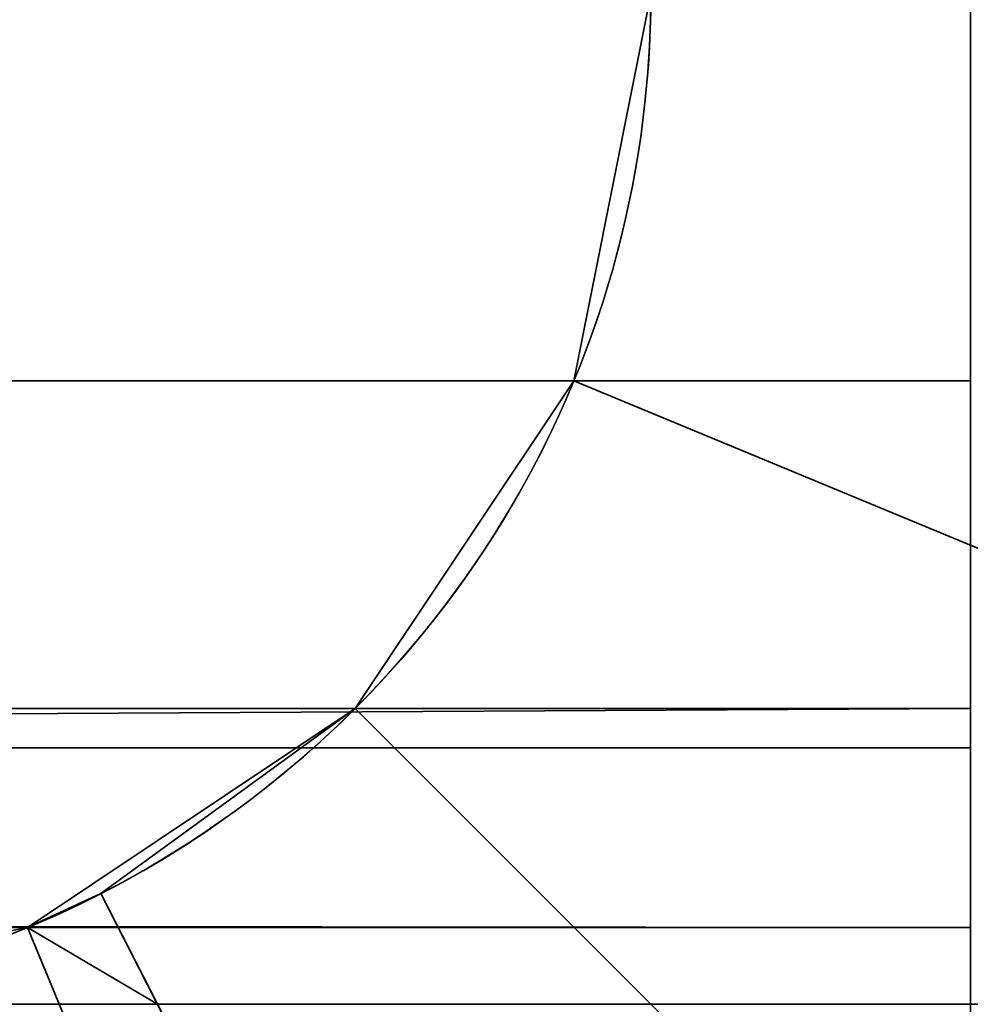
# Model space of a CAD drawing. Header units: millimetres. Extents: x -527 to 5177, y -116 to 161.
# Tile 630 of 656: x 1872.51 to 1874, y 28.5 to 30.04. Entities that reach past the tile are written whole.
import ezdxf

# ---------------------------------------------------------------- set-up
doc = ezdxf.new("R2010")
doc.units = ezdxf.units.MM
doc.layers.add('151', color=7, linetype='Continuous', true_color=0xffffff)

# ---------------------------------------------------------------- blocks, each defined once
blk = doc.blocks.new('UG_SURFACE_119')
at = {"layer": '151', "color": 252, "linetype": 'Continuous', "lineweight": 35}
for points in [[(1876.5, 74.62, 2021.75), (1123.5, 74.62, 2021.75), (1241.5, 28.8, 2021.75), (1253.5, 28.8, 2021.75)], [(1253.5, 28.8, 2020.2501), (1241.5, 28.8, 2020.2501), (1125, 74.62, 2020.2501), (1875, 74.62, 2020.2501)], [(1876.5, 74.62, 2021.75), (1253.5, 28.8, 2021.75), (1409.8333, 28.8, 2021.75)], [(1409.8333, 28.8, 2020.2501), (1253.5, 28.8, 2020.2501), (1875, 74.62, 2020.2501)], [(1409.8333, 28.8, 2021.75), (1421.8333, 28.8, 2021.75), (1876.5, 74.62, 2021.75)], [(1875, 74.62, 2020.2501), (1421.8333, 28.8, 2020.2501), (1409.8333, 28.8, 2020.2501)], [(1876.5, 74.62, 2021.75), (1421.8333, 28.8, 2021.75), (1640.1666, 28.8, 2021.75)], [(1640.1666, 28.8, 2020.2501), (1421.8333, 26.8, 2020.2501), (1421.8333, 28.8, 2020.2501), (1875, 74.62, 2020.2501)], [(1640.1666, 28.8, 2021.75), (1652.1667, 28.8, 2021.75), (1876.5, 74.62, 2021.75)], [(1875, 74.62, 2020.2501), (1652.1667, 28.8, 2020.2501), (1640.1666, 28.8, 2020.2501)], [(1876.5, 74.62, 2021.75), (1652.1667, 28.8, 2021.75), (1808.5001, 28.8, 2021.75)], [(1808.5001, 28.8, 2020.2501), (1652.1667, 26.8, 2020.2501), (1652.1667, 28.8, 2020.2501), (1875, 74.62, 2020.2501)], [(1808.5001, 28.8, 2021.75), (1820.5, 28.8, 2021.75), (1876.5, 74.62, 2021.75)], [(1875, 74.62, 2020.2501), (1820.5, 28.8, 2020.2501), (1808.5001, 28.8, 2020.2501)], [(1820.5, 28.8, 2021.75), (1820.5, 26.8, 2021.75), (1876.5, -26.22, 2021.75), (1876.5, 74.62, 2021.75)], [(1875, 74.62, 2020.2501), (1875, -26.22, 2020.2501), (1820.5, 26.8, 2020.2501), (1820.5, 28.8, 2020.2501)]]:
    blk.add_3dface(points, dxfattribs=at)
blk = doc.blocks.new('UG_SURFACE_164')
at = {"layer": '151', "color": 252, "linetype": 'Continuous', "lineweight": 35}
for points in [[(1822.7, 30.08, 2018.75), (1874, 30.08, 2018.75), (1874, 29.4754, 2018.6298), (1822.7, 29.4754, 2018.6298)], [(1822.7, 28.9013, 2020.0155), (1874, 28.9013, 2020.0155), (1874, 30.08, 2020.2501), (1822.7, 30.08, 2020.2501)], [(1874, 30.08, 2020.2501), (1874, 28.9013, 2020.0155), (1874, 29.4754, 2018.6298), (1874, 30.08, 2018.75)], [(1822.7, 29.4754, 2018.6298), (1874, 29.4754, 2018.6298), (1874, 28.9628, 2018.2872), (1822.7, 28.9628, 2018.2872)], [(1874, 28.9013, 2020.0155), (1874, 27.9021, 2019.3479), (1874, 28.9628, 2018.2872), (1874, 29.4754, 2018.6298)], [(1822.7, 28.6732, 2017.8893), (1874, 28.9628, 2018.2872), (1874, 28.6203, 2017.7746)], [(1822.7, 28.6732, 2017.8893), (1822.7, 28.9628, 2018.2872), (1874, 28.9628, 2018.2872)], [(1874, 28.6203, 2017.7746), (1874, 28.9628, 2018.2872), (1874, 27.9021, 2019.3479), (1874, 27.2345, 2018.3487)], [(1822.7, 27.9021, 2019.3479), (1874, 27.9021, 2019.3479), (1874, 28.9013, 2020.0155), (1822.7, 28.9013, 2020.0155)], [(1874, 28.6203, 2017.7746), (1820.2, 28.6203, 2017.7746), (1822.7, 28.6732, 2017.8893)], [(1874, 28.5, 2017.17), (1820.2, 28.5, 2017.17), (1820.2, 28.6203, 2017.7746), (1874, 28.6203, 2017.7746)], [(1874, 28.5, 2017.17), (1874, 28.6203, 2017.7746), (1874, 27.2345, 2018.3487), (1874, 27, 2017.17)], [(1820.2, 28.5, 2017.17), (1874, 28.5, 2017.17), (1822.7, 28.5, 2015.1505)], [(1874, 28.5, 2017.17), (1874, 28.5, 2011.8301), (1822.7, 28.5, 2011.8301), (1822.7, 28.5, 2015.1505)], [(1822.7, 28.5, 2011.8301), (1874, 28.5, 2011.8301), (1874, 28.2628, 2010.6447), (1822.7, 28.2628, 2010.6447)], [(1874, 27, 2017.17), (1874, 27, 2011.8301), (1874, 28.5, 2011.8301), (1874, 28.5, 2017.17)], [(1874, 27, 2011.8301), (1874, 26.8783, 2011.2219), (1874, 28.2628, 2010.6447), (1874, 28.5, 2011.8301)]]:
    blk.add_3dface(points, dxfattribs=at)
blk = doc.blocks.new('UG_SURFACE_165')
at = {"layer": '151', "color": 252, "linetype": 'Continuous', "lineweight": 35}
for points in [[(1875, 30.08, 76.45), (1874.7655, 28.9013, 76.45), (1873.3797, 29.4754, 76.45), (1873.5, 30.08, 76.45)], [(1873.5, 30.08, 370.05), (1873.3797, 29.4754, 370.05), (1874.7655, 28.9013, 370.05), (1875, 30.08, 370.05)], [(1875, 30.08, 386.45), (1874.7655, 28.9013, 386.45), (1873.3797, 29.4754, 386.45), (1873.5, 30.08, 386.45)], [(1873.5, 30.08, 680.05), (1873.3797, 29.4754, 680.05), (1874.7655, 28.9013, 680.05), (1875, 30.08, 680.05)], [(1875, 30.08, 696.45), (1874.7655, 28.9013, 696.45), (1873.3797, 29.4754, 696.45), (1873.5, 30.08, 696.45)], [(1873.5, 30.08, 990.05), (1873.3797, 29.4754, 990.05), (1874.7655, 28.9013, 990.05), (1875, 30.08, 990.05)], [(1875, 30.08, 1006.4501), (1874.7655, 28.9013, 1006.4501), (1873.3797, 29.4754, 1006.4501), (1873.5, 30.08, 1006.4501)], [(1873.5, 30.08, 1300.05), (1873.3797, 29.4754, 1300.05), (1874.7655, 28.9013, 1300.05), (1875, 30.08, 1300.05)], [(1875, 30.08, 1316.45), (1874.7655, 28.9013, 1316.45), (1873.3797, 29.4754, 1316.45), (1873.5, 30.08, 1316.45)], [(1873.5, 30.08, 1610.05), (1873.3797, 29.4754, 1610.05), (1874.7655, 28.9013, 1610.05), (1875, 30.08, 1610.05)], [(1875, 30.08, 1626.4499), (1874.7655, 28.9013, 1626.4499), (1873.3797, 29.4754, 1626.4499), (1873.5, 30.08, 1626.4499)], [(1873.5, 30.08, 1920.05), (1873.3797, 29.4754, 1920.05), (1874.7655, 28.9013, 1920.05), (1875, 30.08, 1920.05)], [(1875, 30.08, 1936.45), (1874.7655, 28.9013, 1936.45), (1873.3797, 29.4754, 1936.45), (1873.5, 30.08, 1936.45)], [(1873.5, 30.08, 60.05), (1873.3797, 29.4754, 60.05), (1874.7655, 28.9013, 60.05), (1875, 30.08, 60.05)], [(1873.3797, 29.4754, 1936.45), (1873.3797, 29.4754, 2006.2499), (1873.5, 30.08, 2006.2499), (1873.5, 30.08, 1936.45)], [(1873.5, 30.08, 60.05), (1873.5, 30.08, -5.75), (1873.3797, 29.4754, -5.75), (1873.3797, 29.4754, 60.05)], [(1873.3797, 29.4754, 1626.4499), (1873.3797, 29.4754, 1683.67), (1873.5, 30.08, 1683.67), (1873.5, 30.08, 1626.4499)], [(1873.5, 30.08, 1920.05), (1873.5, 30.08, 1862.83), (1873.3797, 29.4754, 1862.83), (1873.3797, 29.4754, 1920.05)], [(1873.3797, 29.4754, 1683.67), (1873.3797, 29.4754, 1743.39), (1873.5, 30.08, 1743.39), (1873.5, 30.08, 1683.67)], [(1873.3797, 29.4754, 1743.39), (1873.3797, 29.4754, 1803.11), (1873.5, 30.08, 1803.11), (1873.5, 30.08, 1743.39)], [(1873.3797, 29.4754, 1803.11), (1873.3797, 29.4754, 1862.83), (1873.5, 30.08, 1862.83), (1873.5, 30.08, 1803.11)], [(1873.3797, 29.4754, 1316.45), (1873.3797, 29.4754, 1373.67), (1873.5, 30.08, 1373.67), (1873.5, 30.08, 1316.45)], [(1873.5, 30.08, 1610.05), (1873.5, 30.08, 1552.83), (1873.3797, 29.4754, 1552.83), (1873.3797, 29.4754, 1610.05)], [(1873.3797, 29.4754, 1373.67), (1873.3797, 29.4754, 1433.39), (1873.5, 30.08, 1433.39), (1873.5, 30.08, 1373.67)], [(1873.3797, 29.4754, 1433.39), (1873.3797, 29.4754, 1493.1099), (1873.5, 30.08, 1493.1099), (1873.5, 30.08, 1433.39)], [(1873.3797, 29.4754, 1493.1099), (1873.3797, 29.4754, 1552.83), (1873.5, 30.08, 1552.83), (1873.5, 30.08, 1493.1099)], [(1873.3797, 29.4754, 1006.4501), (1873.3797, 29.4754, 1063.67), (1873.5, 30.08, 1063.67), (1873.5, 30.08, 1006.4501)], [(1873.5, 30.08, 1300.05), (1873.5, 30.08, 1242.83), (1873.3797, 29.4754, 1242.83), (1873.3797, 29.4754, 1300.05)], [(1873.3797, 29.4754, 1063.67), (1873.3797, 29.4754, 1123.39), (1873.5, 30.08, 1123.39), (1873.5, 30.08, 1063.67)], [(1873.3797, 29.4754, 1123.39), (1873.3797, 29.4754, 1183.11), (1873.5, 30.08, 1183.11), (1873.5, 30.08, 1123.39)], [(1873.3797, 29.4754, 1183.11), (1873.3797, 29.4754, 1242.83), (1873.5, 30.08, 1242.83), (1873.5, 30.08, 1183.11)], [(1873.3797, 29.4754, 696.45), (1873.3797, 29.4754, 743.7167), (1873.5, 30.08, 743.7167), (1873.5, 30.08, 696.45)], [(1873.5, 30.08, 990.05), (1873.5, 30.08, 942.7834), (1873.3797, 29.4754, 942.7834), (1873.3797, 29.4754, 990.05)], [(1873.3797, 29.4754, 743.7167), (1873.3797, 29.4754, 793.4833), (1873.5, 30.08, 793.4833), (1873.5, 30.08, 743.7167)], [(1873.3797, 29.4754, 793.4833), (1873.3797, 29.4754, 843.25), (1873.5, 30.08, 843.25), (1873.5, 30.08, 793.4833)], [(1873.3797, 29.4754, 843.25), (1873.3797, 29.4754, 893.0167), (1873.5, 30.08, 893.0167), (1873.5, 30.08, 843.25)], [(1873.3797, 29.4754, 893.0167), (1873.3797, 29.4754, 942.7834), (1873.5, 30.08, 942.7834), (1873.5, 30.08, 893.0167)], [(1873.3797, 29.4754, 386.45), (1873.3797, 29.4754, 433.7167), (1873.5, 30.08, 433.7167), (1873.5, 30.08, 386.45)], [(1873.5, 30.08, 680.05), (1873.5, 30.08, 632.7834), (1873.3797, 29.4754, 632.7834), (1873.3797, 29.4754, 680.05)], [(1873.3797, 29.4754, 433.7167), (1873.3797, 29.4754, 483.4833), (1873.5, 30.08, 483.4833), (1873.5, 30.08, 433.7167)], [(1873.3797, 29.4754, 483.4833), (1873.3797, 29.4754, 533.25), (1873.5, 30.08, 533.25), (1873.5, 30.08, 483.4833)], [(1873.3797, 29.4754, 533.25), (1873.3797, 29.4754, 583.0167), (1873.5, 30.08, 583.0167), (1873.5, 30.08, 533.25)], [(1873.3797, 29.4754, 583.0167), (1873.3797, 29.4754, 632.7834), (1873.5, 30.08, 632.7834), (1873.5, 30.08, 583.0167)], [(1873.3797, 29.4754, 76.45), (1873.3797, 29.4754, 123.7167), (1873.5, 30.08, 123.7167), (1873.5, 30.08, 76.45)], [(1873.5, 30.08, 370.05), (1873.5, 30.08, 322.7833), (1873.3797, 29.4754, 322.7833), (1873.3797, 29.4754, 370.05)], [(1873.3797, 29.4754, 123.7167), (1873.3797, 29.4754, 173.4833), (1873.5, 30.08, 173.4833), (1873.5, 30.08, 123.7167)], [(1873.3797, 29.4754, 173.4833), (1873.3797, 29.4754, 223.25), (1873.5, 30.08, 223.25), (1873.5, 30.08, 173.4833)], [(1873.3797, 29.4754, 223.25), (1873.3797, 29.4754, 273.0167), (1873.5, 30.08, 273.0167), (1873.5, 30.08, 223.25)], [(1873.3797, 29.4754, 273.0167), (1873.3797, 29.4754, 322.7833), (1873.5, 30.08, 322.7833), (1873.5, 30.08, 273.0167)], [(1873.5, 30.08, 2006.2499), (1873.3797, 29.4754, 2006.2499), (1874.7655, 28.9013, 2006.2499), (1875, 30.08, 2006.2499)], [(1875, 30.08, -5.75), (1874.7655, 28.9013, -5.75), (1873.3797, 29.4754, -5.75), (1873.5, 30.08, -5.75)], [(1873.0372, 28.9628, 76.45), (1873.3797, 29.4754, 76.45), (1874.7655, 28.9013, 76.45), (1874.0979, 27.9021, 76.45)], [(1874.0979, 27.9021, 370.05), (1874.7655, 28.9013, 370.05), (1873.3797, 29.4754, 370.05), (1873.0372, 28.9628, 370.05)], [(1873.0372, 28.9628, 386.45), (1873.3797, 29.4754, 386.45), (1874.7655, 28.9013, 386.45), (1874.0979, 27.9021, 386.45)], [(1874.0979, 27.9021, 680.05), (1874.7655, 28.9013, 680.05), (1873.3797, 29.4754, 680.05), (1873.0372, 28.9628, 680.05)], [(1873.0372, 28.9628, 696.45), (1873.3797, 29.4754, 696.45), (1874.7655, 28.9013, 696.45), (1874.0979, 27.9021, 696.45)], [(1874.0979, 27.9021, 990.05), (1874.7655, 28.9013, 990.05), (1873.3797, 29.4754, 990.05), (1873.0372, 28.9628, 990.05)], [(1873.0372, 28.9628, 1006.4501), (1873.3797, 29.4754, 1006.4501), (1874.7655, 28.9013, 1006.4501), (1874.0979, 27.9021, 1006.4501)], [(1874.0979, 27.9021, 1300.05), (1874.7655, 28.9013, 1300.05), (1873.3797, 29.4754, 1300.05), (1873.0372, 28.9628, 1300.05)], [(1873.0372, 28.9628, 1316.45), (1873.3797, 29.4754, 1316.45), (1874.7655, 28.9013, 1316.45), (1874.0979, 27.9021, 1316.45)], [(1874.0979, 27.9021, 1610.05), (1874.7655, 28.9013, 1610.05), (1873.3797, 29.4754, 1610.05), (1873.0372, 28.9628, 1610.05)], [(1873.0372, 28.9628, 1626.4499), (1873.3797, 29.4754, 1626.4499), (1874.7655, 28.9013, 1626.4499), (1874.0979, 27.9021, 1626.4499)], [(1874.0979, 27.9021, 1920.05), (1874.7655, 28.9013, 1920.05), (1873.3797, 29.4754, 1920.05), (1873.0372, 28.9628, 1920.05)], [(1873.0372, 28.9628, 1936.45), (1873.3797, 29.4754, 1936.45), (1874.7655, 28.9013, 1936.45), (1874.0979, 27.9021, 1936.45)], [(1874.0979, 27.9021, 60.05), (1874.7655, 28.9013, 60.05), (1873.3797, 29.4754, 60.05), (1873.0372, 28.9628, 60.05)], [(1873.0372, 28.9628, 1936.45), (1873.0372, 28.9628, 2006.2499), (1873.3797, 29.4754, 2006.2499), (1873.3797, 29.4754, 1936.45)], [(1873.3797, 29.4754, 60.05), (1873.3797, 29.4754, -5.75), (1873.0372, 28.9628, -5.75), (1873.0372, 28.9628, 60.05)], [(1873.0372, 28.9628, 1626.4499), (1873.0372, 28.9628, 1683.67), (1873.3797, 29.4754, 1683.67), (1873.3797, 29.4754, 1626.4499)], [(1873.3797, 29.4754, 1920.05), (1873.3797, 29.4754, 1862.83), (1873.0372, 28.9628, 1862.83), (1873.0372, 28.9628, 1920.05)], [(1873.0372, 28.9628, 1683.67), (1873.0372, 28.9628, 1743.39), (1873.3797, 29.4754, 1743.39), (1873.3797, 29.4754, 1683.67)], [(1873.0372, 28.9628, 1743.39), (1873.0372, 28.9628, 1803.11), (1873.3797, 29.4754, 1803.11), (1873.3797, 29.4754, 1743.39)], [(1873.0372, 28.9628, 1803.11), (1873.0372, 28.9628, 1862.83), (1873.3797, 29.4754, 1862.83), (1873.3797, 29.4754, 1803.11)], [(1873.0372, 28.9628, 1316.45), (1873.0372, 28.9628, 1373.67), (1873.3797, 29.4754, 1373.67), (1873.3797, 29.4754, 1316.45)], [(1873.3797, 29.4754, 1610.05), (1873.3797, 29.4754, 1552.83), (1873.0372, 28.9628, 1552.83), (1873.0372, 28.9628, 1610.05)], [(1873.0372, 28.9628, 1373.67), (1873.0372, 28.9628, 1433.39), (1873.3797, 29.4754, 1433.39), (1873.3797, 29.4754, 1373.67)], [(1873.0372, 28.9628, 1433.39), (1873.0372, 28.9628, 1493.1099), (1873.3797, 29.4754, 1493.1099), (1873.3797, 29.4754, 1433.39)], [(1873.0372, 28.9628, 1493.1099), (1873.0372, 28.9628, 1552.83), (1873.3797, 29.4754, 1552.83), (1873.3797, 29.4754, 1493.1099)], [(1873.0372, 28.9628, 1006.4501), (1873.0372, 28.9628, 1063.67), (1873.3797, 29.4754, 1063.67), (1873.3797, 29.4754, 1006.4501)], [(1873.3797, 29.4754, 1300.05), (1873.3797, 29.4754, 1242.83), (1873.0372, 28.9628, 1242.83), (1873.0372, 28.9628, 1300.05)], [(1873.0372, 28.9628, 1063.67), (1873.0372, 28.9628, 1123.39), (1873.3797, 29.4754, 1123.39), (1873.3797, 29.4754, 1063.67)], [(1873.0372, 28.9628, 1123.39), (1873.0372, 28.9628, 1183.11), (1873.3797, 29.4754, 1183.11), (1873.3797, 29.4754, 1123.39)], [(1873.0372, 28.9628, 1183.11), (1873.0372, 28.9628, 1242.83), (1873.3797, 29.4754, 1242.83), (1873.3797, 29.4754, 1183.11)], [(1873.0372, 28.9628, 696.45), (1873.0372, 28.9628, 743.7167), (1873.3797, 29.4754, 743.7167), (1873.3797, 29.4754, 696.45)], [(1873.3797, 29.4754, 990.05), (1873.3797, 29.4754, 942.7834), (1873.0372, 28.9628, 942.7834), (1873.0372, 28.9628, 990.05)], [(1873.0372, 28.9628, 743.7167), (1873.0372, 28.9628, 793.4833), (1873.3797, 29.4754, 793.4833), (1873.3797, 29.4754, 743.7167)], [(1873.0372, 28.9628, 793.4833), (1873.0372, 28.9628, 843.25), (1873.3797, 29.4754, 843.25), (1873.3797, 29.4754, 793.4833)], [(1873.0372, 28.9628, 843.25), (1873.0372, 28.9628, 893.0167), (1873.3797, 29.4754, 893.0167), (1873.3797, 29.4754, 843.25)], [(1873.0372, 28.9628, 893.0167), (1873.0372, 28.9628, 942.7834), (1873.3797, 29.4754, 942.7834), (1873.3797, 29.4754, 893.0167)], [(1873.0372, 28.9628, 386.45), (1873.0372, 28.9628, 433.7167), (1873.3797, 29.4754, 433.7167), (1873.3797, 29.4754, 386.45)], [(1873.3797, 29.4754, 680.05), (1873.3797, 29.4754, 632.7834), (1873.0372, 28.9628, 632.7834), (1873.0372, 28.9628, 680.05)], [(1873.0372, 28.9628, 433.7167), (1873.0372, 28.9628, 483.4833), (1873.3797, 29.4754, 483.4833), (1873.3797, 29.4754, 433.7167)], [(1873.0372, 28.9628, 483.4833), (1873.0372, 28.9628, 533.25), (1873.3797, 29.4754, 533.25), (1873.3797, 29.4754, 483.4833)], [(1873.0372, 28.9628, 533.25), (1873.0372, 28.9628, 583.0167), (1873.3797, 29.4754, 583.0167), (1873.3797, 29.4754, 533.25)], [(1873.0372, 28.9628, 583.0167), (1873.0372, 28.9628, 632.7834), (1873.3797, 29.4754, 632.7834), (1873.3797, 29.4754, 583.0167)], [(1873.0372, 28.9628, 76.45), (1873.0372, 28.9628, 123.7167), (1873.3797, 29.4754, 123.7167), (1873.3797, 29.4754, 76.45)], [(1873.3797, 29.4754, 370.05), (1873.3797, 29.4754, 322.7833), (1873.0372, 28.9628, 322.7833), (1873.0372, 28.9628, 370.05)], [(1873.0372, 28.9628, 123.7167), (1873.0372, 28.9628, 173.4833), (1873.3797, 29.4754, 173.4833), (1873.3797, 29.4754, 123.7167)], [(1873.0372, 28.9628, 173.4833), (1873.0372, 28.9628, 223.25), (1873.3797, 29.4754, 223.25), (1873.3797, 29.4754, 173.4833)], [(1873.0372, 28.9628, 223.25), (1873.0372, 28.9628, 273.0167), (1873.3797, 29.4754, 273.0167), (1873.3797, 29.4754, 223.25)], [(1873.0372, 28.9628, 273.0167), (1873.0372, 28.9628, 322.7833), (1873.3797, 29.4754, 322.7833), (1873.3797, 29.4754, 273.0167)], [(1874.0979, 27.9021, 2006.2499), (1874.7655, 28.9013, 2006.2499), (1873.3797, 29.4754, 2006.2499), (1873.0372, 28.9628, 2006.2499)], [(1873.0372, 28.9628, -5.75), (1873.3797, 29.4754, -5.75), (1874.7655, 28.9013, -5.75), (1874.0979, 27.9021, -5.75)], [(1872.6392, 28.6732, 1936.45), (1872.5246, 28.6203, 2006.2499), (1873.0372, 28.9628, 2006.2499)], [(1872.6392, 28.6732, 60.05), (1873.0372, 28.9628, -5.75), (1872.5246, 28.6203, -5.75)], [(1872.6392, 28.6732, 1920.05), (1873.0372, 28.9628, 1862.83), (1872.5246, 28.6203, 1862.83)], [(1872.6392, 28.6732, 1626.4499), (1872.5246, 28.6203, 1683.67), (1873.0372, 28.9628, 1683.67)], [(1872.5246, 28.6203, 1683.67), (1872.5246, 28.6203, 1743.39), (1873.0372, 28.9628, 1743.39), (1873.0372, 28.9628, 1683.67)], [(1872.5246, 28.6203, 1743.39), (1872.5246, 28.6203, 1803.11), (1873.0372, 28.9628, 1803.11), (1873.0372, 28.9628, 1743.39)], [(1872.5246, 28.6203, 1803.11), (1872.5246, 28.6203, 1862.83), (1873.0372, 28.9628, 1862.83), (1873.0372, 28.9628, 1803.11)], [(1872.6392, 28.6732, 1610.05), (1873.0372, 28.9628, 1552.83), (1872.5246, 28.6203, 1552.83)], [(1872.6392, 28.6732, 1316.45), (1872.5246, 28.6203, 1373.67), (1873.0372, 28.9628, 1373.67)], [(1872.5246, 28.6203, 1373.67), (1872.5246, 28.6203, 1433.39), (1873.0372, 28.9628, 1433.39), (1873.0372, 28.9628, 1373.67)], [(1872.5246, 28.6203, 1433.39), (1872.5246, 28.6203, 1493.1099), (1873.0372, 28.9628, 1493.1099), (1873.0372, 28.9628, 1433.39)], [(1872.5246, 28.6203, 1493.1099), (1872.5246, 28.6203, 1552.83), (1873.0372, 28.9628, 1552.83), (1873.0372, 28.9628, 1493.1099)], [(1872.6392, 28.6732, 1300.05), (1873.0372, 28.9628, 1242.83), (1872.5246, 28.6203, 1242.83)], [(1872.6392, 28.6732, 1006.4501), (1872.5246, 28.6203, 1063.67), (1873.0372, 28.9628, 1063.67)], [(1872.5246, 28.6203, 1063.67), (1872.5246, 28.6203, 1123.39), (1873.0372, 28.9628, 1123.39), (1873.0372, 28.9628, 1063.67)], [(1872.5246, 28.6203, 1123.39), (1872.5246, 28.6203, 1183.11), (1873.0372, 28.9628, 1183.11), (1873.0372, 28.9628, 1123.39)], [(1872.5246, 28.6203, 1183.11), (1872.5246, 28.6203, 1242.83), (1873.0372, 28.9628, 1242.83), (1873.0372, 28.9628, 1183.11)], [(1872.6392, 28.6732, 990.05), (1873.0372, 28.9628, 942.7834), (1872.5246, 28.6203, 942.7834)], [(1872.6392, 28.6732, 696.45), (1872.5246, 28.6203, 743.7167), (1873.0372, 28.9628, 743.7167)], [(1872.5246, 28.6203, 743.7167), (1872.5246, 28.6203, 793.4833), (1873.0372, 28.9628, 793.4833), (1873.0372, 28.9628, 743.7167)], [(1872.5246, 28.6203, 793.4833), (1872.5246, 28.6203, 843.25), (1873.0372, 28.9628, 843.25), (1873.0372, 28.9628, 793.4833)], [(1872.5246, 28.6203, 843.25), (1872.5246, 28.6203, 893.0167), (1873.0372, 28.9628, 893.0167), (1873.0372, 28.9628, 843.25)], [(1872.5246, 28.6203, 893.0167), (1872.5246, 28.6203, 942.7834), (1873.0372, 28.9628, 942.7834), (1873.0372, 28.9628, 893.0167)], [(1872.6392, 28.6732, 680.05), (1873.0372, 28.9628, 632.7834), (1872.5246, 28.6203, 632.7834)], [(1872.6392, 28.6732, 386.45), (1872.5246, 28.6203, 433.7167), (1873.0372, 28.9628, 433.7167)], [(1872.5246, 28.6203, 433.7167), (1872.5246, 28.6203, 483.4833), (1873.0372, 28.9628, 483.4833), (1873.0372, 28.9628, 433.7167)], [(1872.5246, 28.6203, 483.4833), (1872.5246, 28.6203, 533.25), (1873.0372, 28.9628, 533.25), (1873.0372, 28.9628, 483.4833)], [(1872.5246, 28.6203, 533.25), (1872.5246, 28.6203, 583.0167), (1873.0372, 28.9628, 583.0167), (1873.0372, 28.9628, 533.25)], [(1872.5246, 28.6203, 583.0167), (1872.5246, 28.6203, 632.7834), (1873.0372, 28.9628, 632.7834), (1873.0372, 28.9628, 583.0167)], [(1872.6392, 28.6732, 370.05), (1873.0372, 28.9628, 322.7833), (1872.5246, 28.6203, 322.7833)], [(1872.6392, 28.6732, 76.45), (1872.5246, 28.6203, 123.7167), (1873.0372, 28.9628, 123.7167)], [(1872.5246, 28.6203, 123.7167), (1872.5246, 28.6203, 173.4833), (1873.0372, 28.9628, 173.4833), (1873.0372, 28.9628, 123.7167)], [(1872.5246, 28.6203, 173.4833), (1872.5246, 28.6203, 223.25), (1873.0372, 28.9628, 223.25), (1873.0372, 28.9628, 173.4833)], [(1872.5246, 28.6203, 223.25), (1872.5246, 28.6203, 273.0167), (1873.0372, 28.9628, 273.0167), (1873.0372, 28.9628, 223.25)], [(1872.5246, 28.6203, 273.0167), (1872.5246, 28.6203, 322.7833), (1873.0372, 28.9628, 322.7833), (1873.0372, 28.9628, 273.0167)], [(1873.0372, 28.9628, 2006.2499), (1872.5246, 28.6203, 2006.2499), (1873.0986, 27.2345, 2006.2499), (1874.0979, 27.9021, 2006.2499)], [(1874.0979, 27.9021, -5.75), (1873.0986, 27.2345, -5.75), (1872.5246, 28.6203, -5.75), (1873.0372, 28.9628, -5.75)], [(1874.0979, 27.9021, 76.45), (1873.322, 27.3376, 76.45), (1872.6392, 28.6732, 76.45), (1873.0372, 28.9628, 76.45)], [(1873.0372, 28.9628, 370.05), (1872.6392, 28.6732, 370.05), (1873.322, 27.3376, 370.05), (1874.0979, 27.9021, 370.05)], [(1874.0979, 27.9021, 386.45), (1873.322, 27.3376, 386.45), (1872.6392, 28.6732, 386.45), (1873.0372, 28.9628, 386.45)], [(1873.0372, 28.9628, 680.05), (1872.6392, 28.6732, 680.05), (1873.322, 27.3376, 680.05), (1874.0979, 27.9021, 680.05)], [(1874.0979, 27.9021, 696.45), (1873.322, 27.3376, 696.45), (1872.6392, 28.6732, 696.45), (1873.0372, 28.9628, 696.45)], [(1873.0372, 28.9628, 990.05), (1872.6392, 28.6732, 990.05), (1873.322, 27.3376, 990.05), (1874.0979, 27.9021, 990.05)], [(1874.0979, 27.9021, 1006.4501), (1873.322, 27.3376, 1006.4501), (1872.6392, 28.6732, 1006.4501), (1873.0372, 28.9628, 1006.4501)], [(1873.0372, 28.9628, 1300.05), (1872.6392, 28.6732, 1300.05), (1873.322, 27.3376, 1300.05), (1874.0979, 27.9021, 1300.05)], [(1874.0979, 27.9021, 1316.45), (1873.322, 27.3376, 1316.45), (1872.6392, 28.6732, 1316.45), (1873.0372, 28.9628, 1316.45)], [(1873.0372, 28.9628, 1610.05), (1872.6392, 28.6732, 1610.05), (1873.322, 27.3376, 1610.05), (1874.0979, 27.9021, 1610.05)], [(1874.0979, 27.9021, 1626.4499), (1873.322, 27.3376, 1626.4499), (1872.6392, 28.6732, 1626.4499), (1873.0372, 28.9628, 1626.4499)], [(1873.0372, 28.9628, 1920.05), (1872.6392, 28.6732, 1920.05), (1873.322, 27.3376, 1920.05), (1874.0979, 27.9021, 1920.05)], [(1874.0979, 27.9021, 1936.45), (1873.322, 27.3376, 1936.45), (1872.6392, 28.6732, 1936.45), (1873.0372, 28.9628, 1936.45)], [(1873.0372, 28.9628, 60.05), (1872.6392, 28.6732, 60.05), (1873.322, 27.3376, 60.05), (1874.0979, 27.9021, 60.05)], [(1873.0372, 28.9628, 2006.2499), (1873.0372, 28.9628, 1936.45), (1872.6392, 28.6732, 1936.45)], [(1872.6392, 28.6732, 60.05), (1873.0372, 28.9628, 60.05), (1873.0372, 28.9628, -5.75)], [(1872.6392, 28.6732, 1920.05), (1873.0372, 28.9628, 1920.05), (1873.0372, 28.9628, 1862.83)], [(1873.0372, 28.9628, 1683.67), (1873.0372, 28.9628, 1626.4499), (1872.6392, 28.6732, 1626.4499)], [(1872.6392, 28.6732, 1610.05), (1873.0372, 28.9628, 1610.05), (1873.0372, 28.9628, 1552.83)], [(1873.0372, 28.9628, 1373.67), (1873.0372, 28.9628, 1316.45), (1872.6392, 28.6732, 1316.45)], [(1872.6392, 28.6732, 1300.05), (1873.0372, 28.9628, 1300.05), (1873.0372, 28.9628, 1242.83)], [(1873.0372, 28.9628, 1063.67), (1873.0372, 28.9628, 1006.4501), (1872.6392, 28.6732, 1006.4501)], [(1872.6392, 28.6732, 990.05), (1873.0372, 28.9628, 990.05), (1873.0372, 28.9628, 942.7834)], [(1873.0372, 28.9628, 743.7167), (1873.0372, 28.9628, 696.45), (1872.6392, 28.6732, 696.45)], [(1872.6392, 28.6732, 680.05), (1873.0372, 28.9628, 680.05), (1873.0372, 28.9628, 632.7834)], [(1873.0372, 28.9628, 433.7167), (1873.0372, 28.9628, 386.45), (1872.6392, 28.6732, 386.45)], [(1872.6392, 28.6732, 370.05), (1873.0372, 28.9628, 370.05), (1873.0372, 28.9628, 322.7833)], [(1873.0372, 28.9628, 123.7167), (1873.0372, 28.9628, 76.45), (1872.6392, 28.6732, 76.45)], [(1872.6392, 28.6732, 1936.45), (1872.6392, 28.6732, 1933.9499), (1872.5246, 28.6203, 1933.9499), (1872.5246, 28.6203, 2006.2499)], [(1872.5246, 28.6203, 1933.9499), (1872.6392, 28.6732, 1933.9499), (1872.7278, 28.5, 1933.9499)], [(1872.5246, 28.6203, -5.75), (1872.5246, 28.6203, 62.55), (1872.6392, 28.6732, 60.05)], [(1872.5246, 28.6203, 62.55), (1872.6392, 28.6732, 62.55), (1872.6392, 28.6732, 60.05)], [(1872.7278, 28.5, 62.55), (1872.6392, 28.6732, 62.55), (1872.5246, 28.6203, 62.55)], [(1872.5246, 28.6203, 1623.95), (1872.6392, 28.6732, 1623.95), (1872.7278, 28.5, 1623.95)], [(1872.5246, 28.6203, 1862.83), (1872.5246, 28.6203, 1922.55), (1872.6392, 28.6732, 1920.05)], [(1872.5246, 28.6203, 1922.55), (1872.6392, 28.6732, 1922.55), (1872.6392, 28.6732, 1920.05)], [(1872.6392, 28.6732, 1626.4499), (1872.6392, 28.6732, 1623.95), (1872.5246, 28.6203, 1623.95), (1872.5246, 28.6203, 1683.67)], [(1872.7278, 28.5, 1922.55), (1872.6392, 28.6732, 1922.55), (1872.5246, 28.6203, 1922.55)], [(1872.5246, 28.6203, 1313.9499), (1872.6392, 28.6732, 1313.9499), (1872.7278, 28.5, 1313.9499)], [(1872.5246, 28.6203, 1552.83), (1872.5246, 28.6203, 1612.55), (1872.6392, 28.6732, 1610.05)], [(1872.5246, 28.6203, 1612.55), (1872.6392, 28.6732, 1612.55), (1872.6392, 28.6732, 1610.05)], [(1872.6392, 28.6732, 1316.45), (1872.6392, 28.6732, 1313.9499), (1872.5246, 28.6203, 1313.9499), (1872.5246, 28.6203, 1373.67)], [(1872.7278, 28.5, 1612.55), (1872.6392, 28.6732, 1612.55), (1872.5246, 28.6203, 1612.55)], [(1872.5246, 28.6203, 1003.95), (1872.6392, 28.6732, 1003.95), (1872.7278, 28.5, 1003.95)], [(1872.5246, 28.6203, 1242.83), (1872.5246, 28.6203, 1302.55), (1872.6392, 28.6732, 1300.05)], [(1872.5246, 28.6203, 1302.55), (1872.6392, 28.6732, 1302.55), (1872.6392, 28.6732, 1300.05)], [(1872.6392, 28.6732, 1006.4501), (1872.6392, 28.6732, 1003.95), (1872.5246, 28.6203, 1003.95), (1872.5246, 28.6203, 1063.67)], [(1872.7278, 28.5, 1302.55), (1872.6392, 28.6732, 1302.55), (1872.5246, 28.6203, 1302.55)], [(1872.5246, 28.6203, 693.95), (1872.6392, 28.6732, 693.95), (1872.7278, 28.5, 693.95)], [(1872.5246, 28.6203, 942.7834), (1872.5246, 28.6203, 992.55), (1872.6392, 28.6732, 990.05)], [(1872.5246, 28.6203, 992.55), (1872.6392, 28.6732, 992.55), (1872.6392, 28.6732, 990.05)], [(1872.6392, 28.6732, 696.45), (1872.6392, 28.6732, 693.95), (1872.5246, 28.6203, 693.95), (1872.5246, 28.6203, 743.7167)], [(1872.7278, 28.5, 992.55), (1872.6392, 28.6732, 992.55), (1872.5246, 28.6203, 992.55)], [(1872.5246, 28.6203, 383.95), (1872.6392, 28.6732, 383.95), (1872.7278, 28.5, 383.95)], [(1872.5246, 28.6203, 632.7834), (1872.5246, 28.6203, 682.55), (1872.6392, 28.6732, 680.05)], [(1872.5246, 28.6203, 682.55), (1872.6392, 28.6732, 682.55), (1872.6392, 28.6732, 680.05)], [(1872.6392, 28.6732, 386.45), (1872.6392, 28.6732, 383.95), (1872.5246, 28.6203, 383.95), (1872.5246, 28.6203, 433.7167)], [(1872.7278, 28.5, 682.55), (1872.6392, 28.6732, 682.55), (1872.5246, 28.6203, 682.55)], [(1872.5246, 28.6203, 73.95), (1872.6392, 28.6732, 73.95), (1872.7278, 28.5, 73.95)], [(1872.5246, 28.6203, 322.7833), (1872.5246, 28.6203, 372.55), (1872.6392, 28.6732, 370.05)], [(1872.5246, 28.6203, 372.55), (1872.6392, 28.6732, 372.55), (1872.6392, 28.6732, 370.05)], [(1872.6392, 28.6732, 76.45), (1872.6392, 28.6732, 73.95), (1872.5246, 28.6203, 73.95), (1872.5246, 28.6203, 123.7167)], [(1872.7278, 28.5, 372.55), (1872.6392, 28.6732, 372.55), (1872.5246, 28.6203, 372.55)], [(1872.6392, 28.6732, 1936.45), (1873.322, 27.3376, 1936.45), (1873.322, 27.3376, 1933.9499), (1872.7278, 28.5, 1933.9499)], [(1872.7278, 28.5, 1933.9499), (1872.6392, 28.6732, 1933.9499), (1872.6392, 28.6732, 1936.45)], [(1872.6392, 28.6732, 60.05), (1872.6392, 28.6732, 62.55), (1872.7278, 28.5, 62.55)], [(1872.7278, 28.5, 62.55), (1873.322, 27.3376, 62.55), (1873.322, 27.3376, 60.05), (1872.6392, 28.6732, 60.05)], [(1872.6392, 28.6732, 1626.4499), (1873.322, 27.3376, 1626.4499), (1873.322, 27.3376, 1623.95), (1872.7278, 28.5, 1623.95)], [(1872.7278, 28.5, 1623.95), (1872.6392, 28.6732, 1623.95), (1872.6392, 28.6732, 1626.4499)], [(1872.6392, 28.6732, 1920.05), (1872.6392, 28.6732, 1922.55), (1872.7278, 28.5, 1922.55)], [(1872.7278, 28.5, 1922.55), (1873.322, 27.3376, 1922.55), (1873.322, 27.3376, 1920.05), (1872.6392, 28.6732, 1920.05)], [(1872.6392, 28.6732, 1316.45), (1873.322, 27.3376, 1316.45), (1873.322, 27.3376, 1313.9499), (1872.7278, 28.5, 1313.9499)], [(1872.7278, 28.5, 1313.9499), (1872.6392, 28.6732, 1313.9499), (1872.6392, 28.6732, 1316.45)], [(1872.6392, 28.6732, 1610.05), (1872.6392, 28.6732, 1612.55), (1872.7278, 28.5, 1612.55)], [(1872.7278, 28.5, 1612.55), (1873.322, 27.3376, 1612.55), (1873.322, 27.3376, 1610.05), (1872.6392, 28.6732, 1610.05)], [(1872.6392, 28.6732, 1006.4501), (1873.322, 27.3376, 1006.4501), (1873.322, 27.3376, 1003.95), (1872.7278, 28.5, 1003.95)], [(1872.7278, 28.5, 1003.95), (1872.6392, 28.6732, 1003.95), (1872.6392, 28.6732, 1006.4501)], [(1872.6392, 28.6732, 1300.05), (1872.6392, 28.6732, 1302.55), (1872.7278, 28.5, 1302.55)], [(1872.7278, 28.5, 1302.55), (1873.322, 27.3376, 1302.55), (1873.322, 27.3376, 1300.05), (1872.6392, 28.6732, 1300.05)], [(1872.6392, 28.6732, 696.45), (1873.322, 27.3376, 696.45), (1873.322, 27.3376, 693.95), (1872.7278, 28.5, 693.95)], [(1872.7278, 28.5, 693.95), (1872.6392, 28.6732, 693.95), (1872.6392, 28.6732, 696.45)], [(1872.6392, 28.6732, 990.05), (1872.6392, 28.6732, 992.55), (1872.7278, 28.5, 992.55)], [(1872.7278, 28.5, 992.55), (1873.322, 27.3376, 992.55), (1873.322, 27.3376, 990.05), (1872.6392, 28.6732, 990.05)], [(1872.6392, 28.6732, 386.45), (1873.322, 27.3376, 386.45), (1873.322, 27.3376, 383.95), (1872.7278, 28.5, 383.95)], [(1872.7278, 28.5, 383.95), (1872.6392, 28.6732, 383.95), (1872.6392, 28.6732, 386.45)], [(1872.6392, 28.6732, 680.05), (1872.6392, 28.6732, 682.55), (1872.7278, 28.5, 682.55)], [(1872.7278, 28.5, 682.55), (1873.322, 27.3376, 682.55), (1873.322, 27.3376, 680.05), (1872.6392, 28.6732, 680.05)], [(1872.6392, 28.6732, 76.45), (1873.322, 27.3376, 76.45), (1873.322, 27.3376, 73.95), (1872.7278, 28.5, 73.95)], [(1872.7278, 28.5, 73.95), (1872.6392, 28.6732, 73.95), (1872.6392, 28.6732, 76.45)], [(1872.6392, 28.6732, 370.05), (1872.6392, 28.6732, 372.55), (1872.7278, 28.5, 372.55)], [(1872.7278, 28.5, 372.55), (1873.322, 27.3376, 372.55), (1873.322, 27.3376, 370.05), (1872.6392, 28.6732, 370.05)], [(1871.92, 28.5, 1933.9499), (1871.92, 28.5, 2006.2499), (1872.5246, 28.6203, 2006.2499), (1872.5246, 28.6203, 1933.9499)], [(1872.7278, 28.5, 1933.9499), (1871.92, 28.5, 1933.9499), (1872.5246, 28.6203, 1933.9499)], [(1871.92, 28.5, -5.75), (1871.92, 28.5, 62.55), (1872.5246, 28.6203, 62.55), (1872.5246, 28.6203, -5.75)], [(1872.5246, 28.6203, 62.55), (1871.92, 28.5, 62.55), (1872.7278, 28.5, 62.55)], [(1872.7278, 28.5, 1623.95), (1871.92, 28.5, 1623.95), (1872.5246, 28.6203, 1623.95)], [(1871.92, 28.5, 1623.95), (1871.92, 28.5, 1683.67), (1872.5246, 28.6203, 1683.67), (1872.5246, 28.6203, 1623.95)], [(1871.92, 28.5, 1683.67), (1871.92, 28.5, 1743.39), (1872.5246, 28.6203, 1743.39), (1872.5246, 28.6203, 1683.67)], [(1871.92, 28.5, 1743.39), (1871.92, 28.5, 1803.11), (1872.5246, 28.6203, 1803.11), (1872.5246, 28.6203, 1743.39)], [(1871.92, 28.5, 1803.11), (1871.92, 28.5, 1862.83), (1872.5246, 28.6203, 1862.83), (1872.5246, 28.6203, 1803.11)], [(1871.92, 28.5, 1862.83), (1871.92, 28.5, 1922.55), (1872.5246, 28.6203, 1922.55), (1872.5246, 28.6203, 1862.83)], [(1872.5246, 28.6203, 1922.55), (1871.92, 28.5, 1922.55), (1872.7278, 28.5, 1922.55)], [(1872.7278, 28.5, 1313.9499), (1871.92, 28.5, 1313.9499), (1872.5246, 28.6203, 1313.9499)], [(1871.92, 28.5, 1313.9499), (1871.92, 28.5, 1373.67), (1872.5246, 28.6203, 1373.67), (1872.5246, 28.6203, 1313.9499)], [(1871.92, 28.5, 1373.67), (1871.92, 28.5, 1433.39), (1872.5246, 28.6203, 1433.39), (1872.5246, 28.6203, 1373.67)], [(1871.92, 28.5, 1433.39), (1871.92, 28.5, 1493.1099), (1872.5246, 28.6203, 1493.1099), (1872.5246, 28.6203, 1433.39)], [(1871.92, 28.5, 1493.1099), (1871.92, 28.5, 1552.83), (1872.5246, 28.6203, 1552.83), (1872.5246, 28.6203, 1493.1099)], [(1871.92, 28.5, 1552.83), (1871.92, 28.5, 1612.55), (1872.5246, 28.6203, 1612.55), (1872.5246, 28.6203, 1552.83)], [(1872.5246, 28.6203, 1612.55), (1871.92, 28.5, 1612.55), (1872.7278, 28.5, 1612.55)], [(1872.7278, 28.5, 1003.95), (1871.92, 28.5, 1003.95), (1872.5246, 28.6203, 1003.95)], [(1871.92, 28.5, 1003.95), (1871.92, 28.5, 1063.67), (1872.5246, 28.6203, 1063.67), (1872.5246, 28.6203, 1003.95)], [(1871.92, 28.5, 1063.67), (1871.92, 28.5, 1123.39), (1872.5246, 28.6203, 1123.39), (1872.5246, 28.6203, 1063.67)], [(1871.92, 28.5, 1123.39), (1871.92, 28.5, 1183.11), (1872.5246, 28.6203, 1183.11), (1872.5246, 28.6203, 1123.39)], [(1871.92, 28.5, 1183.11), (1871.92, 28.5, 1242.83), (1872.5246, 28.6203, 1242.83), (1872.5246, 28.6203, 1183.11)], [(1871.92, 28.5, 1242.83), (1871.92, 28.5, 1302.55), (1872.5246, 28.6203, 1302.55), (1872.5246, 28.6203, 1242.83)], [(1872.5246, 28.6203, 1302.55), (1871.92, 28.5, 1302.55), (1872.7278, 28.5, 1302.55)], [(1872.7278, 28.5, 693.95), (1871.92, 28.5, 693.95), (1872.5246, 28.6203, 693.95)], [(1871.92, 28.5, 693.95), (1871.92, 28.5, 743.7167), (1872.5246, 28.6203, 743.7167), (1872.5246, 28.6203, 693.95)], [(1871.92, 28.5, 743.7167), (1871.92, 28.5, 793.4833), (1872.5246, 28.6203, 793.4833), (1872.5246, 28.6203, 743.7167)], [(1871.92, 28.5, 793.4833), (1871.92, 28.5, 843.25), (1872.5246, 28.6203, 843.25), (1872.5246, 28.6203, 793.4833)], [(1871.92, 28.5, 843.25), (1871.92, 28.5, 893.0167), (1872.5246, 28.6203, 893.0167), (1872.5246, 28.6203, 843.25)], [(1871.92, 28.5, 893.0167), (1871.92, 28.5, 942.7834), (1872.5246, 28.6203, 942.7834), (1872.5246, 28.6203, 893.0167)], [(1871.92, 28.5, 942.7834), (1871.92, 28.5, 992.55), (1872.5246, 28.6203, 992.55), (1872.5246, 28.6203, 942.7834)], [(1872.5246, 28.6203, 992.55), (1871.92, 28.5, 992.55), (1872.7278, 28.5, 992.55)], [(1872.7278, 28.5, 383.95), (1871.92, 28.5, 383.95), (1872.5246, 28.6203, 383.95)], [(1871.92, 28.5, 383.95), (1871.92, 28.5, 433.7167), (1872.5246, 28.6203, 433.7167), (1872.5246, 28.6203, 383.95)], [(1871.92, 28.5, 433.7167), (1871.92, 28.5, 483.4833), (1872.5246, 28.6203, 483.4833), (1872.5246, 28.6203, 433.7167)], [(1871.92, 28.5, 483.4833), (1871.92, 28.5, 533.25), (1872.5246, 28.6203, 533.25), (1872.5246, 28.6203, 483.4833)], [(1871.92, 28.5, 533.25), (1871.92, 28.5, 583.0167), (1872.5246, 28.6203, 583.0167), (1872.5246, 28.6203, 533.25)], [(1871.92, 28.5, 583.0167), (1871.92, 28.5, 632.7834), (1872.5246, 28.6203, 632.7834), (1872.5246, 28.6203, 583.0167)], [(1871.92, 28.5, 632.7834), (1871.92, 28.5, 682.55), (1872.5246, 28.6203, 682.55), (1872.5246, 28.6203, 632.7834)], [(1872.5246, 28.6203, 682.55), (1871.92, 28.5, 682.55), (1872.7278, 28.5, 682.55)], [(1872.7278, 28.5, 73.95), (1871.92, 28.5, 73.95), (1872.5246, 28.6203, 73.95)], [(1871.92, 28.5, 73.95), (1871.92, 28.5, 123.7167), (1872.5246, 28.6203, 123.7167), (1872.5246, 28.6203, 73.95)], [(1871.92, 28.5, 123.7167), (1871.92, 28.5, 173.4833), (1872.5246, 28.6203, 173.4833), (1872.5246, 28.6203, 123.7167)], [(1871.92, 28.5, 173.4833), (1871.92, 28.5, 223.25), (1872.5246, 28.6203, 223.25), (1872.5246, 28.6203, 173.4833)], [(1871.92, 28.5, 223.25), (1871.92, 28.5, 273.0167), (1872.5246, 28.6203, 273.0167), (1872.5246, 28.6203, 223.25)], [(1871.92, 28.5, 273.0167), (1871.92, 28.5, 322.7833), (1872.5246, 28.6203, 322.7833), (1872.5246, 28.6203, 273.0167)], [(1871.92, 28.5, 322.7833), (1871.92, 28.5, 372.55), (1872.5246, 28.6203, 372.55), (1872.5246, 28.6203, 322.7833)], [(1872.5246, 28.6203, 372.55), (1871.92, 28.5, 372.55), (1872.7278, 28.5, 372.55)], [(1871.92, 27, 2006.2499), (1873.0986, 27.2345, 2006.2499), (1872.5246, 28.6203, 2006.2499), (1871.92, 28.5, 2006.2499)], [(1871.92, 28.5, -5.75), (1872.5246, 28.6203, -5.75), (1873.0986, 27.2345, -5.75), (1871.92, 27, -5.75)], [(1872.7278, 28.5, 1922.55), (1871.92, 28.5, 1922.55), (1871.92, 28.5, 1933.9499), (1872.7278, 28.5, 1933.9499)], [(1872.7278, 28.5, 1612.55), (1871.92, 28.5, 1612.55), (1871.92, 28.5, 1623.95), (1872.7278, 28.5, 1623.95)], [(1872.7278, 28.5, 1302.55), (1871.92, 28.5, 1302.55), (1871.92, 28.5, 1313.9499), (1872.7278, 28.5, 1313.9499)], [(1872.7278, 28.5, 992.55), (1871.92, 28.5, 992.55), (1871.92, 28.5, 1003.95), (1872.7278, 28.5, 1003.95)], [(1872.7278, 28.5, 682.55), (1871.92, 28.5, 682.55), (1871.92, 28.5, 693.95), (1872.7278, 28.5, 693.95)], [(1872.7278, 28.5, 372.55), (1871.92, 28.5, 372.55), (1871.92, 28.5, 383.95), (1872.7278, 28.5, 383.95)], [(1872.7278, 28.5, 62.55), (1871.92, 28.5, 62.55), (1871.92, 28.5, 73.95), (1872.7278, 28.5, 73.95)], [(1876.5, 27, 1933.9499), (1876.5, 28.5, 1933.9499), (1872.7278, 28.5, 1933.9499), (1873.322, 27.3376, 1933.9499)], [(1873.322, 27.3376, 62.55), (1872.7278, 28.5, 62.55), (1876.5, 28.5, 62.55), (1876.5, 27, 62.55)], [(1873.322, 27.3376, 1922.55), (1872.7278, 28.5, 1922.55), (1876.5, 28.5, 1922.55), (1876.5, 27, 1922.55)], [(1876.5, 27, 1623.95), (1876.5, 28.5, 1623.95), (1872.7278, 28.5, 1623.95), (1873.322, 27.3376, 1623.95)], [(1873.322, 27.3376, 1612.55), (1872.7278, 28.5, 1612.55), (1876.5, 28.5, 1612.55), (1876.5, 27, 1612.55)], [(1876.5, 27, 1313.9499), (1876.5, 28.5, 1313.9499), (1872.7278, 28.5, 1313.9499), (1873.322, 27.3376, 1313.9499)], [(1873.322, 27.3376, 1302.55), (1872.7278, 28.5, 1302.55), (1876.5, 28.5, 1302.55), (1876.5, 27, 1302.55)], [(1876.5, 27, 1003.95), (1876.5, 28.5, 1003.95), (1872.7278, 28.5, 1003.95), (1873.322, 27.3376, 1003.95)], [(1873.322, 27.3376, 992.55), (1872.7278, 28.5, 992.55), (1876.5, 28.5, 992.55), (1876.5, 27, 992.55)], [(1876.5, 27, 693.95), (1876.5, 28.5, 693.95), (1872.7278, 28.5, 693.95), (1873.322, 27.3376, 693.95)], [(1873.322, 27.3376, 682.55), (1872.7278, 28.5, 682.55), (1876.5, 28.5, 682.55), (1876.5, 27, 682.55)], [(1876.5, 27, 383.95), (1876.5, 28.5, 383.95), (1872.7278, 28.5, 383.95), (1873.322, 27.3376, 383.95)], [(1873.322, 27.3376, 372.55), (1872.7278, 28.5, 372.55), (1876.5, 28.5, 372.55), (1876.5, 27, 372.55)], [(1876.5, 27, 73.95), (1876.5, 28.5, 73.95), (1872.7278, 28.5, 73.95), (1873.322, 27.3376, 73.95)], [(1872.7278, 28.5, 1933.9499), (1876.5, 28.5, 1933.9499), (1876.5, 28.5, 1922.55), (1872.7278, 28.5, 1922.55)], [(1872.7278, 28.5, 1623.95), (1876.5, 28.5, 1623.95), (1876.5, 28.5, 1612.55), (1872.7278, 28.5, 1612.55)], [(1872.7278, 28.5, 1313.9499), (1876.5, 28.5, 1313.9499), (1876.5, 28.5, 1302.55), (1872.7278, 28.5, 1302.55)], [(1872.7278, 28.5, 1003.95), (1876.5, 28.5, 1003.95), (1876.5, 28.5, 992.55), (1872.7278, 28.5, 992.55)], [(1872.7278, 28.5, 693.95), (1876.5, 28.5, 693.95), (1876.5, 28.5, 682.55), (1872.7278, 28.5, 682.55)], [(1872.7278, 28.5, 383.95), (1876.5, 28.5, 383.95), (1876.5, 28.5, 372.55), (1872.7278, 28.5, 372.55)], [(1872.7278, 28.5, 73.95), (1876.5, 28.5, 73.95), (1876.5, 28.5, 62.55), (1872.7278, 28.5, 62.55)]]:
    blk.add_3dface(points, dxfattribs=at)
blk = doc.blocks.new('UG_SURFACE_186')
at = {"layer": '151', "color": 252, "linetype": 'Continuous', "lineweight": 35}
for points in [[(2076.9999, -9.3, 2212.25), (2076.9999, 142.4, 2212.25), (923, 142.4, 2212.25), (923, -9.3, 2212.25)], [(1073, -9.3, 2062.2499), (1073, 142.4, 2062.2499), (1927, 142.4, 2062.2499), (1927, -9.3, 2062.2499)]]:
    blk.add_3dface(points, dxfattribs=at)

msp = doc.modelspace()

# ---------------------------------------------------------------- linework, layer by layer
at = {"layer": '151', "color": 251, "linetype": 'Continuous', "lineweight": -3, "true_color": 0x636466}
for p, q in [((1872.6392, 28.6732, 60.05), (1872.6392, 28.6732, 62.55)), ((1873.322, 27.3376, 60.05), (1872.6392, 28.6732, 60.05)), ((1872.7277, 28.5, 693.95), (1872.6392, 28.6732, 693.95)), ((1872.6392, 28.6732, 1300.05), (1872.6392, 28.6732, 1302.55)), ((1872.6392, 28.6732, 1933.95), (1872.6392, 28.6732, 1936.45)), ((1872.7277, 28.5, 1003.95), (1872.6392, 28.6732, 1003.95)), ((1873.322, 27.3376, 1626.45), (1872.6392, 28.6732, 1626.45)), ((1872.7277, 28.5, 1922.55), (1872.6392, 28.6732, 1922.55)), ((1873.322, 27.3376, 1920.05), (1872.6392, 28.6732, 1920.05)), ((1872.6392, 28.6732, 1623.95), (1872.6392, 28.6732, 1626.45)), ((1872.7277, 28.5, 1302.55), (1872.6392, 28.6732, 1302.55)), ((1872.7277, 28.5, 682.55), (1872.6392, 28.6732, 682.55)), ((1872.7277, 28.5, 1612.55), (1872.6392, 28.6732, 1612.55)), ((1873.322, 27.3376, 76.45), (1872.6392, 28.6732, 76.45)), ((1873.322, 27.3376, 370.05), (1872.6392, 28.6732, 370.05)), ((1872.7277, 28.5, 1623.95), (1872.6392, 28.6732, 1623.95)), ((1872.6392, 28.6732, 383.95), (1872.6392, 28.6732, 386.45)), ((1872.6392, 28.6732, 73.95), (1872.6392, 28.6732, 76.45)), ((1872.7277, 28.5, 992.55), (1872.6392, 28.6732, 992.55)), ((1872.7277, 28.5, 73.95), (1872.6392, 28.6732, 73.95)), ((1872.7277, 28.5, 372.55), (1872.6392, 28.6732, 372.55)), ((1872.7277, 28.5, 62.55), (1872.6392, 28.6732, 62.55)), ((1872.6392, 28.6732, 680.05), (1872.6392, 28.6732, 682.55)), ((1873.322, 27.3376, 696.45), (1872.6392, 28.6732, 696.45)), ((1872.7277, 28.5, 1313.95), (1872.6392, 28.6732, 1313.95)), ((1872.6392, 28.6732, 990.05), (1872.6392, 28.6732, 992.55)), ((1873.322, 27.3376, 1006.45), (1872.6392, 28.6732, 1006.45)), ((1872.6392, 28.6732, 1313.95), (1872.6392, 28.6732, 1316.45)), ((1872.6392, 28.6732, 693.95), (1872.6392, 28.6732, 696.45)), ((1873.322, 27.3376, 1610.05), (1872.6392, 28.6732, 1610.05)), ((1872.7277, 28.5, 383.95), (1872.6392, 28.6732, 383.95)), ((1873.322, 27.3376, 386.45), (1872.6392, 28.6732, 386.45)), ((1873.322, 27.3376, 1316.45), (1872.6392, 28.6732, 1316.45)), ((1873.322, 27.3376, 1936.45), (1872.6392, 28.6732, 1936.45)), ((1872.7277, 28.5, 1933.95), (1872.6392, 28.6732, 1933.95)), ((1872.6392, 28.6732, 370.05), (1872.6392, 28.6732, 372.55)), ((1873.322, 27.3376, 1300.05), (1872.6392, 28.6732, 1300.05)), ((1872.6392, 28.6732, 1920.05), (1872.6392, 28.6732, 1922.55)), ((1873.322, 27.3376, 680.05), (1872.6392, 28.6732, 680.05)), ((1873.322, 27.3376, 990.05), (1872.6392, 28.6732, 990.05)), ((1872.6392, 28.6732, 1610.05), (1872.6392, 28.6732, 1612.55)), ((1872.6392, 28.6732, 1003.95), (1872.6392, 28.6732, 1006.45))]:
    msp.add_line(p, q, dxfattribs=at)
for centre, radius, start, end in [((1871.92, 30.08, -5.75), 3.08, 270, 0), ((1871.92, 30.08, 2006.25), 3.08, 270, 0), ((1871.92, 30.08, -5.75), 1.58, 270, 0), ((1871.92, 30.08, 2006.25), 1.58, 270, 0), ((1871.92, 30.08, 1316.45), 1.58, 297.0767, 0), ((1871.92, 30.08, 1936.45), 1.58, 297.0767, 0), ((1871.92, 30.08, 386.45), 1.58, 297.0767, 0), ((1871.92, 30.08, 1626.45), 1.58, 297.0767, 0), ((1871.92, 30.08, 76.45), 1.58, 297.0767, 0), ((1871.92, 30.08, 1006.45), 1.58, 297.0767, 0), ((1871.92, 30.08, 696.45), 1.58, 297.0767, 0), ((1871.92, 30.08, 1626.45), 3.08, 297.0767, 0), ((1871.92, 30.08, 1006.45), 3.08, 297.0767, 0), ((1871.92, 30.08, 386.45), 3.08, 297.0767, 0), ((1871.92, 30.08, 1936.45), 3.08, 297.0767, 0), ((1871.92, 30.08, 1316.45), 3.08, 297.0767, 0), ((1871.92, 30.08, 696.45), 3.08, 297.0767, 0), ((1871.92, 30.08, 76.45), 3.08, 297.0767, 0), ((1871.92, 30.08, 1922.55), 1.58, 270, 297.0767), ((1871.92, 30.08, 372.55), 1.58, 270, 297.0767), ((1871.92, 30.08, 992.55), 1.58, 270, 297.0767), ((1871.92, 30.08, 62.55), 1.58, 270, 297.0767), ((1871.92, 30.08, 1612.55), 1.58, 270, 297.0767), ((1871.92, 30.08, 682.55), 1.58, 270, 297.0767), ((1871.92, 30.08, 1302.55), 1.58, 270, 297.0767)]:
    msp.add_arc(centre, radius, start, end, dxfattribs=at)
at = {"layer": '151', "color": 251, "linetype": 'Continuous', "lineweight": -3, "true_color": 0x636466, "extrusion": (0, 0, -1)}
for centre, radius, start, end in [((-1871.92, 30.08, -990.05), 1.58, 180, 242.9233), ((-1871.92, 30.08, -1300.05), 1.58, 180, 242.9233), ((-1871.92, 30.08, -1920.05), 1.58, 180, 242.9233), ((-1871.92, 30.08, -370.05), 1.58, 180, 242.9233), ((-1871.92, 30.08, -60.05), 1.58, 180, 242.9233), ((-1871.92, 30.08, -1610.05), 1.58, 180, 242.9233), ((-1871.92, 30.08, -680.05), 1.58, 180, 242.9233), ((-1871.92, 30.08, -370.05), 3.08, 180, 242.9233), ((-1871.92, 30.08, -1920.05), 3.08, 180, 242.9233), ((-1871.92, 30.08, -1300.05), 3.08, 180, 242.9233), ((-1871.92, 30.08, -680.05), 3.08, 180, 242.9233), ((-1871.92, 30.08, -60.05), 3.08, 180, 242.9233), ((-1871.92, 30.08, -1610.05), 3.08, 180, 242.9233), ((-1871.92, 30.08, -990.05), 3.08, 180, 242.9233), ((-1871.92, 30.08, -383.95), 1.58, 242.9233, 270), ((-1871.92, 30.08, -73.95), 1.58, 242.9233, 270), ((-1871.92, 30.08, -1933.95), 1.58, 242.9233, 270), ((-1871.92, 30.08, -1003.95), 1.58, 242.9233, 270), ((-1871.92, 30.08, -693.95), 1.58, 242.9233, 270), ((-1871.92, 30.08, -1313.95), 1.58, 242.9233, 270), ((-1871.92, 30.08, -1623.95), 1.58, 242.9233, 270)]:
    msp.add_arc(centre, radius, start, end, dxfattribs=at)

# ---------------------------------------------------------------- block references
at = {"layer": '151', "color": 251, "linetype": 'Continuous', "lineweight": -3, "true_color": 0x636466}
for name in ['UG_SURFACE_186', 'UG_SURFACE_119', 'UG_SURFACE_164', 'UG_SURFACE_165']:
    msp.add_blockref(name, (0, 0), dxfattribs=at)

doc.saveas('drawing.dxf')
